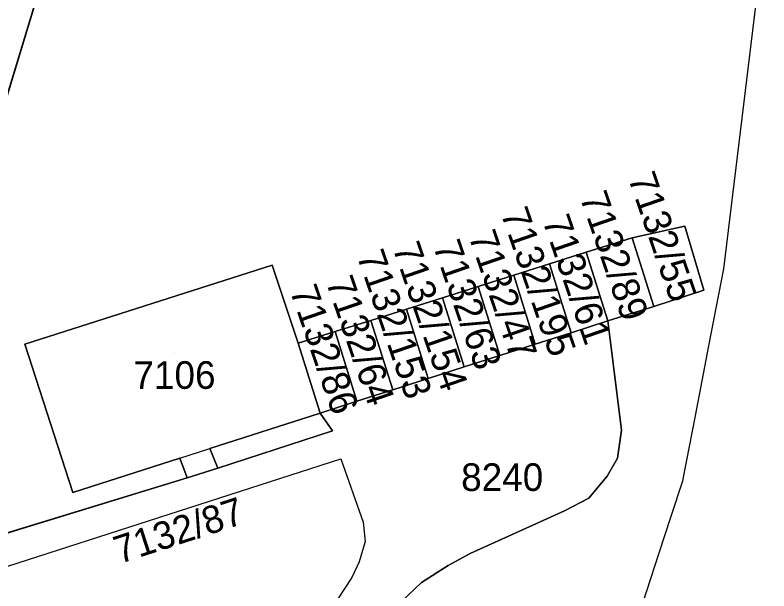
# Model space of a CAD drawing. Extents: x -266199 to -261993, y -1239047 to -1235108.
# Drawn here: x -263495.6 to -263441, y -1236435 to -1236393.3 of the extents above; entities that cross this region are included whole.
import ezdxf

# ---------------------------------------------------------------- set-up
doc = ezdxf.new("R2010")
doc.units = 0
for name, color, linetype in [('body_kn', 7, 'Continuous'), ('kladpar_druhypozemkov', 7, 'Continuous'), ('kladpar_hranice', 7, 'Continuous'), ('kladpar_parcelnecisla', 7, 'Continuous'), ('kladpar_plochy', 7, 'Continuous'), ('kladpar_sipky', 7, 'Continuous'), ('zappar_hrandruhpozemk', 7, 'Continuous'), ('zuob_linie', 7, 'Continuous'), ('zuob_plochy', 7, 'Continuous')]:
    doc.layers.add(name, color=color, linetype=linetype)

msp = doc.modelspace()

# ---------------------------------------------------------------- linework, layer by layer
at = {"layer": 'body_kn'}
for p, q in [((-263442.2, -1236394.4), (-263442.2, -1236394.4)), ((-263447.1, -1236408.58), (-263447.1, -1236408.58)), ((-263450.92, -1236409.41), (-263450.92, -1236409.41)), ((-263450.92, -1236409.41), (-263450.92, -1236409.41)), ((-263454.24, -1236410.45), (-263454.24, -1236410.45)), ((-263454.24, -1236410.45), (-263454.24, -1236410.45)), ((-263477.01, -1236411.4), (-263477.01, -1236411.4)), ((-263456.9, -1236411.3), (-263456.9, -1236411.3)), ((-263456.9, -1236411.3), (-263456.9, -1236411.3)), ((-263459.5, -1236412.12), (-263459.5, -1236412.12)), ((-263459.5, -1236412.12), (-263459.5, -1236412.12)), ((-263444.31, -1236411.65), (-263444.31, -1236411.65)), ((-263462.08, -1236412.93), (-263462.08, -1236412.93)), ((-263462.08, -1236412.93), (-263462.08, -1236412.93)), ((-263445.72, -1236413.21), (-263445.72, -1236413.21)), ((-263464.66, -1236413.75), (-263464.66, -1236413.75)), ((-263464.66, -1236413.75), (-263464.66, -1236413.75)), ((-263467.26, -1236414.57), (-263467.26, -1236414.57)), ((-263467.26, -1236414.57), (-263467.26, -1236414.57)), ((-263449.36, -1236414.38), (-263449.36, -1236414.38)), ((-263469.85, -1236415.39), (-263469.85, -1236415.39)), ((-263469.85, -1236415.39), (-263469.85, -1236415.39)), ((-263452.68, -1236415.43), (-263452.68, -1236415.43)), ((-263472.44, -1236416.21), (-263472.44, -1236416.21)), ((-263472.44, -1236416.21), (-263472.44, -1236416.21)), ((-263455.35, -1236416.29), (-263455.35, -1236416.29)), ((-263475.11, -1236417.05), (-263475.11, -1236417.05)), ((-263475.11, -1236417.05), (-263475.11, -1236417.05)), ((-263494.92, -1236417.11), (-263494.92, -1236417.11)), ((-263457.94, -1236417.12), (-263457.94, -1236417.12)), ((-263445.38, -1236417.23), (-263445.38, -1236417.23)), ((-263460.51, -1236417.94), (-263460.51, -1236417.94)), ((-263463.09, -1236418.76), (-263463.09, -1236418.76)), ((-263465.69, -1236419.59), (-263465.69, -1236419.59)), ((-263445.87, -1236419.76), (-263445.87, -1236419.76)), ((-263468.27, -1236420.42), (-263468.27, -1236420.42)), ((-263470.86, -1236421.25), (-263470.86, -1236421.25)), ((-263473.53, -1236422.1), (-263473.53, -1236422.1)), ((-263473.53, -1236422.1), (-263473.53, -1236422.1)), ((-263446.39, -1236422.43), (-263446.39, -1236422.43)), ((-263472.63, -1236423.4), (-263472.63, -1236423.4)), ((-263451.68, -1236423.33), (-263451.68, -1236423.33)), ((-263481.53, -1236424.67), (-263481.53, -1236424.67)), ((-263483.7, -1236425.37), (-263483.7, -1236425.37)), ((-263483.7, -1236425.37), (-263483.7, -1236425.37)), ((-263472.03, -1236425.42), (-263472.03, -1236425.42)), ((-263451.97, -1236425.37), (-263451.97, -1236425.37)), ((-263446.98, -1236425.52), (-263446.98, -1236425.52)), ((-263480.94, -1236426.08), (-263480.94, -1236426.08)), ((-263483.15, -1236426.8), (-263483.15, -1236426.8)), ((-263452.74, -1236426.67), (-263452.74, -1236426.67)), ((-263447.17, -1236426.49), (-263447.17, -1236426.49)), ((-263447.27, -1236427.02), (-263447.27, -1236427.02)), ((-263491.45, -1236427.86), (-263491.45, -1236427.86)), ((-263491.45, -1236427.86), (-263491.45, -1236427.86)), ((-263454.07, -1236428.25), (-263454.07, -1236428.25)), ((-263455.81, -1236429.17), (-263455.81, -1236429.17)), ((-263448.13, -1236429.65), (-263448.13, -1236429.65)), ((-263470.42, -1236430.01), (-263470.42, -1236430.01)), ((-263470.26, -1236431.41), (-263470.26, -1236431.41)), ((-263462.66, -1236432.26), (-263462.66, -1236432.26)), ((-263448.98, -1236432.25), (-263448.98, -1236432.25)), ((-263470.69, -1236432.88), (-263470.69, -1236432.88)), ((-263464.26, -1236433.13), (-263464.26, -1236433.13)), ((-263471.24, -1236434), (-263471.24, -1236434)), ((-263466.19, -1236434.36), (-263466.19, -1236434.36))]:
    msp.add_line(p, q, dxfattribs=at)
at = {"layer": 'kladpar_druhypozemkov'}
for p, q in [((-263447.18, -1236410.94), (-263447.18, -1236410.94)), ((-263450.92, -1236412.08), (-263450.92, -1236412.08)), ((-263454.05, -1236413.26), (-263454.05, -1236413.26)), ((-263456.69, -1236414.01), (-263456.69, -1236414.01)), ((-263459.39, -1236414.93), (-263459.39, -1236414.93)), ((-263461.96, -1236415.75), (-263461.96, -1236415.75)), ((-263464.59, -1236416.47), (-263464.59, -1236416.47)), ((-263467.16, -1236417.29), (-263467.16, -1236417.29)), ((-263484.08, -1236417.75), (-263484.08, -1236417.75)), ((-263469.69, -1236418.14), (-263469.69, -1236418.14)), ((-263472.36, -1236419.1), (-263472.36, -1236419.1)), ((-263477.46, -1236424.78), (-263477.46, -1236424.78)), ((-263459.71, -1236426.51), (-263459.71, -1236426.51))]:
    msp.add_line(p, q, dxfattribs=at)
at = {"layer": 'kladpar_hranice'}
for points in [[(-263443.64, -1236260.69), (-263441.39, -1236276.72), (-263454.42, -1236281.13), (-263456.32, -1236276.84), (-263462.86, -1236294.64), (-263472.22, -1236319.89), (-263473.61, -1236323.66), (-263482.16, -1236350.08), (-263483.85, -1236354.35), (-263493.13, -1236388.68), (-263493.88, -1236391.47), (-263497.9, -1236404.63), (-263499.74, -1236413.8), (-263500.72, -1236421.9), (-263501.51, -1236432.4), (-263501.66, -1236434.96), (-263502.07, -1236444.61)], [(-263497.9, -1236404.63), (-263493.88, -1236391.47), (-263493.13, -1236388.68), (-263483.85, -1236354.35), (-263482.16, -1236350.08), (-263473.61, -1236323.66), (-263472.22, -1236319.89), (-263462.86, -1236294.64), (-263456.32, -1236276.84), (-263454.42, -1236281.13), (-263441.39, -1236276.72), (-263443.64, -1236260.69)], [(-263441.01, -1236384.73), (-263442.2, -1236394.4), (-263444.31, -1236411.65), (-263445.38, -1236417.23), (-263445.87, -1236419.76), (-263446.39, -1236422.43), (-263446.98, -1236425.52), (-263447.17, -1236426.49), (-263447.27, -1236427.02), (-263448.13, -1236429.65), (-263448.98, -1236432.25), (-263449.87, -1236434.99), (-263450.72, -1236437.59), (-263451.54, -1236440.13), (-263452.07, -1236441.74), (-263453.42, -1236445.66), (-263453.99, -1236447.3), (-263454.51, -1236449.27), (-263455.48, -1236452.96), (-263456.36, -1236456.27), (-263456.59, -1236457.15), (-263456.85, -1236458.14), (-263456.9, -1236474.58)], [(-263468.1, -1236436.17), (-263466.19, -1236434.36), (-263464.26, -1236433.13), (-263462.66, -1236432.26), (-263455.81, -1236429.17), (-263454.07, -1236428.25), (-263452.74, -1236426.67), (-263451.97, -1236425.37), (-263451.68, -1236423.33), (-263452.68, -1236415.43), (-263449.36, -1236414.38), (-263445.72, -1236413.21), (-263447.1, -1236408.58), (-263450.92, -1236409.41), (-263454.24, -1236410.45), (-263456.9, -1236411.3), (-263459.5, -1236412.12), (-263462.08, -1236412.93), (-263464.66, -1236413.75), (-263467.26, -1236414.57), (-263469.85, -1236415.39), (-263472.44, -1236416.21), (-263475.11, -1236417.05), (-263477.01, -1236411.4), (-263494.92, -1236417.11), (-263491.45, -1236427.86), (-263483.7, -1236425.37), (-263483.15, -1236426.8), (-263501.51, -1236432.4)], [(-263450.92, -1236409.41), (-263447.1, -1236408.58), (-263445.72, -1236413.21), (-263449.36, -1236414.38), (-263450.92, -1236409.41)], [(-263454.24, -1236410.45), (-263450.92, -1236409.41), (-263449.36, -1236414.38), (-263452.68, -1236415.43), (-263454.24, -1236410.45)], [(-263456.9, -1236411.3), (-263454.24, -1236410.45), (-263452.68, -1236415.43), (-263455.35, -1236416.29), (-263456.9, -1236411.3)], [(-263491.45, -1236427.86), (-263494.92, -1236417.11), (-263477.01, -1236411.4), (-263475.11, -1236417.05), (-263473.53, -1236422.1), (-263481.53, -1236424.67), (-263480.94, -1236426.08), (-263483.15, -1236426.8), (-263483.7, -1236425.37), (-263491.45, -1236427.86)], [(-263459.5, -1236412.12), (-263456.9, -1236411.3), (-263455.35, -1236416.29), (-263457.94, -1236417.12), (-263459.5, -1236412.12)], [(-263462.08, -1236412.93), (-263459.5, -1236412.12), (-263457.94, -1236417.12), (-263460.51, -1236417.94), (-263462.08, -1236412.93)], [(-263464.66, -1236413.75), (-263462.08, -1236412.93), (-263460.51, -1236417.94), (-263463.09, -1236418.76), (-263464.66, -1236413.75)], [(-263467.26, -1236414.57), (-263464.66, -1236413.75), (-263463.09, -1236418.76), (-263465.69, -1236419.59), (-263467.26, -1236414.57)], [(-263469.85, -1236415.39), (-263467.26, -1236414.57), (-263465.69, -1236419.59), (-263468.27, -1236420.42), (-263469.85, -1236415.39)], [(-263501.51, -1236432.4), (-263483.15, -1236426.8), (-263480.94, -1236426.08), (-263472.63, -1236423.4), (-263473.53, -1236422.1), (-263470.86, -1236421.25), (-263468.27, -1236420.42), (-263465.69, -1236419.59), (-263463.09, -1236418.76), (-263460.51, -1236417.94), (-263457.94, -1236417.12), (-263455.35, -1236416.29), (-263452.68, -1236415.43), (-263451.68, -1236423.33), (-263451.97, -1236425.37), (-263452.74, -1236426.67), (-263454.07, -1236428.25), (-263455.81, -1236429.17), (-263462.66, -1236432.26), (-263464.26, -1236433.13), (-263466.19, -1236434.36), (-263468.1, -1236436.17)], [(-263472.44, -1236416.21), (-263469.85, -1236415.39), (-263468.27, -1236420.42), (-263470.86, -1236421.25), (-263472.44, -1236416.21)], [(-263475.11, -1236417.05), (-263472.44, -1236416.21), (-263470.86, -1236421.25), (-263473.53, -1236422.1), (-263475.11, -1236417.05)], [(-263473.53, -1236422.1), (-263472.63, -1236423.4), (-263480.94, -1236426.08), (-263481.53, -1236424.67), (-263473.53, -1236422.1)]]:
    msp.add_lwpolyline(points, dxfattribs=at)
at = {"layer": 'kladpar_plochy'}
for p, q in [((-263441.01, -1236384.73), (-263442.2, -1236394.4)), ((-263497.9, -1236404.63), (-263493.88, -1236391.47)), ((-263442.2, -1236394.4), (-263444.31, -1236411.65)), ((-263447.1, -1236408.58), (-263450.92, -1236409.41)), ((-263445.72, -1236413.21), (-263447.1, -1236408.58)), ((-263450.92, -1236409.41), (-263454.24, -1236410.45)), ((-263454.24, -1236410.45), (-263456.9, -1236411.3)), ((-263477.01, -1236411.4), (-263494.92, -1236417.11)), ((-263475.11, -1236417.05), (-263477.01, -1236411.4)), ((-263456.9, -1236411.3), (-263459.5, -1236412.12)), ((-263459.5, -1236412.12), (-263462.08, -1236412.93)), ((-263444.31, -1236411.65), (-263445.38, -1236417.23)), ((-263462.08, -1236412.93), (-263464.66, -1236413.75)), ((-263449.36, -1236414.38), (-263445.72, -1236413.21)), ((-263464.66, -1236413.75), (-263467.26, -1236414.57)), ((-263467.26, -1236414.57), (-263469.85, -1236415.39)), ((-263452.68, -1236415.43), (-263449.36, -1236414.38)), ((-263469.85, -1236415.39), (-263472.44, -1236416.21)), ((-263451.68, -1236423.33), (-263452.68, -1236415.43)), ((-263472.44, -1236416.21), (-263475.11, -1236417.05)), ((-263494.92, -1236417.11), (-263491.45, -1236427.86)), ((-263445.38, -1236417.23), (-263445.87, -1236419.76)), ((-263445.87, -1236419.76), (-263446.39, -1236422.43)), ((-263446.39, -1236422.43), (-263446.98, -1236425.52)), ((-263451.97, -1236425.37), (-263451.68, -1236423.33)), ((-263491.45, -1236427.86), (-263483.7, -1236425.37)), ((-263483.7, -1236425.37), (-263483.15, -1236426.8)), ((-263452.74, -1236426.67), (-263451.97, -1236425.37)), ((-263446.98, -1236425.52), (-263447.17, -1236426.49)), ((-263483.15, -1236426.8), (-263501.51, -1236432.4)), ((-263454.07, -1236428.25), (-263452.74, -1236426.67)), ((-263447.17, -1236426.49), (-263447.27, -1236427.02)), ((-263447.27, -1236427.02), (-263448.13, -1236429.65)), ((-263455.81, -1236429.17), (-263454.07, -1236428.25)), ((-263462.66, -1236432.26), (-263455.81, -1236429.17)), ((-263448.13, -1236429.65), (-263448.98, -1236432.25)), ((-263464.26, -1236433.13), (-263462.66, -1236432.26)), ((-263448.98, -1236432.25), (-263449.87, -1236434.99)), ((-263466.19, -1236434.36), (-263464.26, -1236433.13)), ((-263468.1, -1236436.17), (-263466.19, -1236434.36))]:
    msp.add_line(p, q, dxfattribs=at)
for points in [[(-263443.64, -1236260.69), (-263441.39, -1236276.72), (-263454.42, -1236281.13), (-263456.32, -1236276.84), (-263462.86, -1236294.64), (-263472.22, -1236319.89), (-263473.61, -1236323.66), (-263482.16, -1236350.08), (-263483.85, -1236354.35), (-263493.13, -1236388.68), (-263493.88, -1236391.47), (-263497.9, -1236404.63), (-263499.74, -1236413.8), (-263500.72, -1236421.9), (-263501.51, -1236432.4), (-263501.66, -1236434.96), (-263502.07, -1236444.61), (-263500.5, -1236448.76), (-263501.28, -1236460.62), (-263502.42, -1236480.32)], [(-263501.51, -1236432.4), (-263483.15, -1236426.8), (-263480.94, -1236426.08), (-263472.63, -1236423.4), (-263473.53, -1236422.1), (-263470.86, -1236421.25), (-263468.27, -1236420.42), (-263465.69, -1236419.59), (-263463.09, -1236418.76), (-263460.51, -1236417.94), (-263457.94, -1236417.12), (-263455.35, -1236416.29), (-263452.68, -1236415.43), (-263451.68, -1236423.33), (-263451.97, -1236425.37), (-263452.74, -1236426.67), (-263454.07, -1236428.25), (-263455.81, -1236429.17), (-263462.66, -1236432.26), (-263464.26, -1236433.13), (-263466.19, -1236434.36), (-263468.1, -1236436.17)]]:
    msp.add_lwpolyline(points, dxfattribs=at)
for points in [[(-263450.92, -1236409.41), (-263447.1, -1236408.58), (-263445.72, -1236413.21), (-263449.36, -1236414.38)], [(-263454.24, -1236410.45), (-263450.92, -1236409.41), (-263449.36, -1236414.38), (-263452.68, -1236415.43)], [(-263456.9, -1236411.3), (-263454.24, -1236410.45), (-263452.68, -1236415.43), (-263455.35, -1236416.29)], [(-263491.45, -1236427.86), (-263494.92, -1236417.11), (-263477.01, -1236411.4), (-263475.11, -1236417.05), (-263473.53, -1236422.1), (-263481.53, -1236424.67), (-263480.94, -1236426.08), (-263483.15, -1236426.8), (-263483.7, -1236425.37)], [(-263459.5, -1236412.12), (-263456.9, -1236411.3), (-263455.35, -1236416.29), (-263457.94, -1236417.12)], [(-263462.08, -1236412.93), (-263459.5, -1236412.12), (-263457.94, -1236417.12), (-263460.51, -1236417.94)], [(-263464.66, -1236413.75), (-263462.08, -1236412.93), (-263460.51, -1236417.94), (-263463.09, -1236418.76)], [(-263467.26, -1236414.57), (-263464.66, -1236413.75), (-263463.09, -1236418.76), (-263465.69, -1236419.59)], [(-263469.85, -1236415.39), (-263467.26, -1236414.57), (-263465.69, -1236419.59), (-263468.27, -1236420.42)], [(-263472.44, -1236416.21), (-263469.85, -1236415.39), (-263468.27, -1236420.42), (-263470.86, -1236421.25)], [(-263475.11, -1236417.05), (-263472.44, -1236416.21), (-263470.86, -1236421.25), (-263473.53, -1236422.1)], [(-263473.53, -1236422.1), (-263472.63, -1236423.4), (-263480.94, -1236426.08), (-263481.53, -1236424.67)]]:
    msp.add_lwpolyline(points, close=True, dxfattribs=at)
at = {"layer": 'kladpar_sipky'}
msp.add_line((-263480.4, -1236425.48), (-263480.4, -1236425.48), dxfattribs=at)
at = {"layer": 'zappar_hrandruhpozemk'}
for p, q in [((-263483.7, -1236425.37), (-263481.53, -1236424.67)), ((-263501.66, -1236434.96), (-263472.03, -1236425.42))]:
    msp.add_line(p, q, dxfattribs=at)
msp.add_lwpolyline([(-263472.03, -1236425.42), (-263470.42, -1236430.01), (-263470.26, -1236431.41), (-263470.69, -1236432.88), (-263471.24, -1236434), (-263472.25, -1236435.54), (-263473.47, -1236437.34)], dxfattribs=at)
at = {"layer": 'zuob_linie'}
msp.add_lwpolyline([(-263441.01, -1236384.73), (-263442.2, -1236394.4), (-263444.31, -1236411.65), (-263445.38, -1236417.23), (-263445.87, -1236419.76), (-263446.39, -1236422.43), (-263446.98, -1236425.52), (-263447.17, -1236426.49), (-263447.27, -1236427.02), (-263448.13, -1236429.65), (-263448.98, -1236432.25), (-263449.87, -1236434.99), (-263450.72, -1236437.59), (-263451.54, -1236440.13), (-263452.07, -1236441.74), (-263453.42, -1236445.66), (-263453.99, -1236447.3), (-263454.51, -1236449.27), (-263455.48, -1236452.96), (-263456.36, -1236456.27), (-263456.59, -1236457.15), (-263456.85, -1236458.14), (-263456.9, -1236474.58)], dxfattribs=at)
at = {"layer": 'zuob_plochy'}
msp.add_lwpolyline([(-263441.01, -1236384.73), (-263442.2, -1236394.4), (-263444.31, -1236411.65), (-263445.38, -1236417.23), (-263445.87, -1236419.76), (-263446.39, -1236422.43), (-263446.98, -1236425.52), (-263447.17, -1236426.49), (-263447.27, -1236427.02), (-263448.13, -1236429.65), (-263448.98, -1236432.25), (-263449.87, -1236434.99), (-263450.72, -1236437.59), (-263451.54, -1236440.13), (-263452.07, -1236441.74), (-263453.42, -1236445.66), (-263453.99, -1236447.3), (-263454.51, -1236449.27), (-263455.48, -1236452.96), (-263456.36, -1236456.27), (-263456.59, -1236457.15), (-263456.85, -1236458.14), (-263456.9, -1236474.58)], dxfattribs=at)

# ---------------------------------------------------------------- texts
at = {"layer": 'kladpar_parcelnecisla'}
for s, rotation, p in [('7132/55', 289, (-263451.237, -1236405.072)), ('7132/89', 289, (-263454.732, -1236406.456)), ('7132/195', 289, (-263460.46, -1236407.624)), ('7132/61', 289, (-263457.438, -1236408.163)), ('7132/47', 289, (-263462.796, -1236409.281)), ('7132/154', 289, (-263468.3, -1236410.124)), ('7132/63', 289, (-263465.365, -1236409.989)), ('7132/153', 289, (-263470.893, -1236410.698)), ('7132/64', 289, (-263473.131, -1236412.586)), ('7132/86', 289, (-263475.742, -1236413.226)), ('7132/87', 18, (-263488.075, -1236433.033))]:
    msp.add_text(s, height=2, rotation=rotation, dxfattribs=at).set_placement(p)
for s, p in [('7106', (-263487.055, -1236420.35)), ('8240', (-263463.31, -1236427.74))]:
    msp.add_text(s, height=2, dxfattribs=at).set_placement(p)

doc.saveas('drawing.dxf')
